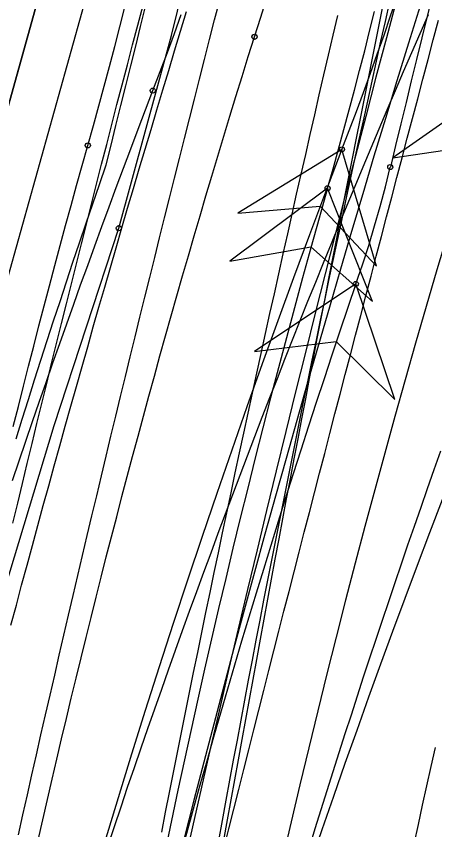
# Model space of a CAD drawing. Extents: x -14 to 1565148, y -25 to 642856.
# Drawn here: x 1564899.42 to 1564906.28, y 636619.49 to 636632.84 of the extents above; entities that cross this region are included whole.
import ezdxf

# ---------------------------------------------------------------- set-up
doc = ezdxf.new("R2010")
doc.units = 0
for name, color, linetype in [('GE_P_Alignment_100_Stations', 7, 'Continuous'), ('GE_X_Alignment', 7, 'Continuous'), ('MT_P_Work_Area', 7, 'Continuous'), ('PM_P_Edge_Line', 7, 'Continuous'), ('PV_P_EOP', 7, 'Continuous'), ('TR_Turning_Path26', 7, 'Continuous'), ('TR_Turning_Path28', 7, 'Continuous'), ('TR_Turning_Path28 - Copy-1', 7, 'Continuous'), ('TR_Turning_Path29', 7, 'Continuous')]:
    doc.layers.add(name, color=color, linetype=linetype)

msp = doc.modelspace()

# ---------------------------------------------------------------- linework, layer by layer
at = {"layer": 'GE_P_Alignment_100_Stations'}
for points in [[(1564901.103, 636629.36), (1564901.965, 636632.523), (1564902.763, 636635.768), (1564903.576, 636639.01), (1564904.404, 636642.248), (1564905.246, 636645.482), (1564906.103, 636648.712), (1564906.974, 636651.939), (1564907.504, 636653.873)], [(1564899.417, 636625.906), (1564899.518, 636626.229), (1564899.62, 636626.552), (1564899.722, 636626.874), (1564899.826, 636627.196), (1564899.929, 636627.518), (1564900.034, 636627.839), (1564900.139, 636628.16), (1564900.245, 636628.481), (1564900.351, 636628.801), (1564900.458, 636629.121), (1564900.566, 636629.441), (1564900.675, 636629.76), (1564900.784, 636630.079), (1564900.893, 636630.398), (1564900.976, 636630.722), (1564901.056, 636631.048), (1564901.137, 636631.373), (1564901.218, 636631.697), (1564901.299, 636632.022), (1564901.38, 636632.347), (1564901.461, 636632.671), (1564901.542, 636632.996)], [(1564904.991, 636628.446), (1564905.099, 636628.762), (1564905.202, 636629.079), (1564905.299, 636629.398), (1564905.39, 636629.718), (1564905.476, 636630.04), (1564905.556, 636630.364)], [(1564894.476, 636602.28), (1564894.597, 636602.932), (1564895.161, 636606.283), (1564895.798, 636609.63), (1564896.505, 636612.963), (1564897.284, 636616.28), (1564898.134, 636619.58), (1564899.054, 636622.862), (1564900.044, 636626.122), (1564901.103, 636629.361)], [(1564904.991, 636628.446), (1564903.327, 636627.337), (1564904.669, 636627.5), (1564905.633, 636626.552), (1564904.991, 636628.446)]]:
    msp.add_lwpolyline(points, dxfattribs=at)
msp.add_lwpolyline([(1564904.991, 636628.446), (1564903.327, 636627.337), (1564904.669, 636627.5), (1564905.633, 636626.552)], close=True, dxfattribs=at)
for centre in [(1564905.556, 636630.364), (1564905.556, 636630.364), (1564901.103, 636629.361), (1564901.103, 636629.36), (1564904.991, 636628.446), (1564904.991, 636628.446)]:
    msp.add_circle(centre, 0.0417, dxfattribs=at)
for centre, radius, start, end in [((1565621.788, 636457.187), 736.87, 164.598138, 166.407357), ((1565052.175, 636578.162), 155.536, 161.13776, 170.80813)]:
    msp.add_arc(centre, radius, start, end, dxfattribs=at)
at = {"layer": 'GE_X_Alignment'}
msp.add_line((1564926.086, 636727.225), (1564895.969, 636619.491), dxfattribs=at)
at = {"layer": 'MT_P_Work_Area'}
for points in [[(1564900.922, 636619.222), (1564901.03, 636619.545), (1564901.139, 636619.867), (1564901.248, 636620.189), (1564901.358, 636620.511), (1564901.469, 636620.832), (1564901.581, 636621.154), (1564901.693, 636621.475), (1564901.806, 636621.796), (1564901.919, 636622.116), (1564902.034, 636622.437), (1564902.149, 636622.757), (1564902.264, 636623.077), (1564902.381, 636623.397), (1564902.497, 636623.716), (1564902.615, 636624.035), (1564902.733, 636624.354), (1564902.852, 636624.673), (1564902.972, 636624.991), (1564903.092, 636625.309), (1564903.213, 636625.627), (1564903.335, 636625.945), (1564903.457, 636626.262), (1564903.58, 636626.58), (1564903.704, 636626.896), (1564903.828, 636627.213), (1564903.953, 636627.529), (1564904.079, 636627.846), (1564904.206, 636628.161), (1564904.333, 636628.477), (1564904.46, 636628.792), (1564904.589, 636629.107), (1564904.718, 636629.422), (1564904.847, 636629.736), (1564904.978, 636630.051), (1564905.109, 636630.365), (1564905.24, 636630.678), (1564905.373, 636630.992), (1564905.506, 636631.305), (1564905.639, 636631.617), (1564905.774, 636631.93), (1564905.909, 636632.242), (1564906.044, 636632.554), (1564906.181, 636632.866)], [(1564902.826, 636619.178), (1564902.907, 636619.503), (1564902.988, 636619.828), (1564903.07, 636620.153), (1564903.152, 636620.478), (1564903.234, 636620.803), (1564903.316, 636621.128), (1564903.398, 636621.453), (1564903.481, 636621.777), (1564903.563, 636622.102), (1564903.646, 636622.426), (1564903.729, 636622.75), (1564903.812, 636623.075), (1564903.895, 636623.399), (1564903.978, 636623.723), (1564904.062, 636624.047), (1564904.145, 636624.371), (1564904.229, 636624.695), (1564904.313, 636625.019), (1564904.397, 636625.342), (1564904.481, 636625.666), (1564904.565, 636625.99), (1564904.649, 636626.313), (1564904.733, 636626.637), (1564904.817, 636626.96), (1564904.902, 636627.283), (1564904.986, 636627.607), (1564905.071, 636627.93), (1564905.156, 636628.253), (1564905.24, 636628.576), (1564905.325, 636628.899), (1564905.41, 636629.222), (1564905.495, 636629.545), (1564905.58, 636629.868), (1564905.665, 636630.191), (1564905.75, 636630.513), (1564905.835, 636630.836), (1564905.92, 636631.159), (1564906.006, 636631.482), (1564906.091, 636631.804), (1564906.176, 636632.127), (1564906.262, 636632.449), (1564906.347, 636632.772)]]:
    msp.add_lwpolyline(points, dxfattribs=at)
msp.add_arc((1565053.64, 636568.192), 157.778, 155.99945, 182.74981, dxfattribs=at)
at = {"layer": 'PM_P_Edge_Line'}
msp.add_lwpolyline([(1564899.334, 636622.847), (1564899.422, 636623.175), (1564899.509, 636623.502), (1564899.598, 636623.829), (1564899.686, 636624.156), (1564899.775, 636624.482), (1564899.864, 636624.809), (1564899.954, 636625.135), (1564900.044, 636625.461), (1564900.134, 636625.788), (1564900.225, 636626.114), (1564900.316, 636626.439), (1564900.408, 636626.765), (1564900.499, 636627.09), (1564900.592, 636627.416), (1564900.684, 636627.741), (1564900.777, 636628.066), (1564900.871, 636628.391), (1564900.964, 636628.715), (1564901.059, 636629.04), (1564901.153, 636629.364), (1564901.248, 636629.688), (1564901.343, 636630.012), (1564901.439, 636630.335), (1564901.534, 636630.659), (1564901.631, 636630.982), (1564901.727, 636631.305), (1564901.824, 636631.628), (1564901.922, 636631.95), (1564902.019, 636632.273), (1564902.117, 636632.595), (1564902.215, 636632.917)], dxfattribs=at)
msp.add_arc((1565173.963, 636549.697), 280.574, 158.77151, 167.20801, dxfattribs=at)
at = {"layer": 'PV_P_EOP'}
for p, q in [((1564895.969, 636619.491), (1564926.086, 636727.225)), ((1564896.692, 636619.289), (1564926.808, 636727.023))]:
    msp.add_line(p, q, dxfattribs=at)
at = {"layer": 'TR_Turning_Path26'}
for points in [[(1564904.762, 636630.654), (1564904.882, 636630.965), (1564905, 636631.277), (1564905.116, 636631.589), (1564905.23, 636631.902), (1564905.343, 636632.216), (1564905.453, 636632.53), (1564905.562, 636632.846), (1564905.668, 636633.162), (1564905.772, 636633.478), (1564905.874, 636633.795), (1564905.974, 636634.113), (1564906.072, 636634.432)], [(1564899.458, 636619.408), (1564899.531, 636619.736), (1564899.604, 636620.064), (1564899.678, 636620.391), (1564899.752, 636620.719), (1564899.826, 636621.047), (1564899.901, 636621.374), (1564899.975, 636621.701), (1564900.051, 636622.028), (1564900.126, 636622.355), (1564900.202, 636622.682), (1564900.278, 636623.009), (1564900.354, 636623.336), (1564900.431, 636623.663), (1564900.507, 636623.99), (1564900.585, 636624.316), (1564900.662, 636624.643), (1564900.74, 636624.969), (1564900.818, 636625.295), (1564900.896, 636625.622), (1564900.974, 636625.948), (1564901.053, 636626.274), (1564901.132, 636626.6), (1564901.211, 636626.926), (1564901.29, 636627.252), (1564901.37, 636627.577), (1564901.45, 636627.903), (1564901.53, 636628.229), (1564901.61, 636628.554), (1564901.691, 636628.88), (1564901.772, 636629.205), (1564901.853, 636629.53), (1564901.934, 636629.855), (1564902.016, 636630.18), (1564902.097, 636630.506), (1564902.179, 636630.831), (1564902.261, 636631.155), (1564902.344, 636631.48), (1564902.426, 636631.805), (1564902.509, 636632.13), (1564902.592, 636632.454), (1564902.675, 636632.779), (1564902.758, 636633.103)], [(1564901.661, 636631.618), (1564901.781, 636631.932), (1564901.899, 636632.244), (1564902.014, 636632.555), (1564902.128, 636632.867)], [(1564899.36, 636625.22), (1564899.469, 636625.543), (1564899.578, 636625.864), (1564899.688, 636626.186), (1564899.799, 636626.508), (1564899.91, 636626.829), (1564900.022, 636627.15), (1564900.135, 636627.471), (1564900.248, 636627.791), (1564900.363, 636628.112), (1564900.477, 636628.432), (1564900.593, 636628.751), (1564900.709, 636629.071), (1564900.825, 636629.39), (1564900.943, 636629.71), (1564901.061, 636630.028), (1564901.18, 636630.347), (1564901.299, 636630.665), (1564901.419, 636630.983), (1564901.54, 636631.301), (1564901.661, 636631.619)], [(1564904.762, 636630.654), (1564903.057, 636629.608), (1564904.404, 636629.72), (1564905.33, 636628.736), (1564904.762, 636630.654)], [(1564904.23, 636619.197), (1564904.326, 636619.509), (1564904.423, 636619.821), (1564904.52, 636620.133), (1564904.618, 636620.444), (1564904.717, 636620.756), (1564904.817, 636621.067), (1564904.917, 636621.377), (1564905.017, 636621.688), (1564905.119, 636621.998), (1564905.221, 636622.309), (1564905.323, 636622.619), (1564905.427, 636622.928), (1564905.531, 636623.238), (1564905.635, 636623.547), (1564905.74, 636623.856), (1564905.846, 636624.165), (1564905.953, 636624.474), (1564906.06, 636624.782), (1564906.168, 636625.091), (1564906.276, 636625.399), (1564906.385, 636625.706)]]:
    msp.add_lwpolyline(points, dxfattribs=at)
msp.add_lwpolyline([(1564904.762, 636630.654), (1564903.057, 636629.608), (1564904.404, 636629.72), (1564905.33, 636628.736)], close=True, dxfattribs=at)
for centre in [(1564901.661, 636631.618), (1564901.661, 636631.619), (1564904.762, 636630.654), (1564904.762, 636630.654)]:
    msp.add_circle(centre, 0.0417, dxfattribs=at)
msp.add_arc((1565054.322, 636573.101), 160.252, 158.95242, 176.11132, dxfattribs=at)
at = {"layer": 'TR_Turning_Path28'}
for points in [[(1564902.828, 636619.321), (1564902.887, 636619.651), (1564902.946, 636619.98), (1564903.005, 636620.31), (1564903.065, 636620.639), (1564903.125, 636620.969), (1564903.184, 636621.298), (1564903.245, 636621.627), (1564903.305, 636621.957), (1564903.365, 636622.286), (1564903.426, 636622.615), (1564903.487, 636622.944), (1564903.548, 636623.274), (1564903.609, 636623.603), (1564903.67, 636623.932), (1564903.732, 636624.261), (1564903.794, 636624.59), (1564903.856, 636624.919), (1564903.918, 636625.248), (1564903.98, 636625.577), (1564904.043, 636625.906), (1564904.105, 636626.235), (1564904.168, 636626.563), (1564904.231, 636626.892), (1564904.294, 636627.221), (1564904.358, 636627.55), (1564904.421, 636627.878), (1564904.485, 636628.207), (1564904.549, 636628.535), (1564904.613, 636628.864), (1564904.677, 636629.193), (1564904.741, 636629.521), (1564904.806, 636629.849), (1564904.871, 636630.178), (1564904.936, 636630.506), (1564905.001, 636630.835), (1564905.066, 636631.163), (1564905.131, 636631.491), (1564905.197, 636631.819), (1564905.263, 636632.148), (1564905.329, 636632.476), (1564905.395, 636632.804), (1564905.461, 636633.132)], [(1564903.329, 636632.5), (1564903.431, 636632.823), (1564903.53, 636633.143)], [(1564899.782, 636619.32), (1564899.857, 636619.653), (1564899.933, 636619.985), (1564900.01, 636620.318), (1564900.087, 636620.651), (1564900.165, 636620.983), (1564900.244, 636621.315), (1564900.323, 636621.647), (1564900.403, 636621.979), (1564900.484, 636622.31), (1564900.565, 636622.642), (1564900.648, 636622.973), (1564900.73, 636623.304), (1564900.814, 636623.635), (1564900.898, 636623.966), (1564900.983, 636624.297), (1564901.069, 636624.627), (1564901.155, 636624.957), (1564901.242, 636625.288), (1564901.33, 636625.617), (1564901.418, 636625.947), (1564901.507, 636626.277), (1564901.597, 636626.606), (1564901.687, 636626.935), (1564901.778, 636627.264), (1564901.87, 636627.593), (1564901.963, 636627.921), (1564902.056, 636628.25), (1564902.15, 636628.578), (1564902.244, 636628.906), (1564902.339, 636629.234), (1564902.435, 636629.561), (1564902.532, 636629.889), (1564902.629, 636630.216), (1564902.727, 636630.543), (1564902.826, 636630.87), (1564902.925, 636631.196), (1564903.025, 636631.523), (1564903.126, 636631.849), (1564903.227, 636632.175), (1564903.33, 636632.501)], [(1564907.236, 636631.663), (1564905.597, 636630.517), (1564906.934, 636630.71), (1564907.919, 636629.784), (1564907.236, 636631.663)]]:
    msp.add_lwpolyline(points, dxfattribs=at)
msp.add_lwpolyline([(1564907.236, 636631.663), (1564905.597, 636630.517), (1564906.934, 636630.71), (1564907.919, 636629.784)], close=True, dxfattribs=at)
for centre in [(1564903.33, 636632.501), (1564903.329, 636632.5)]:
    msp.add_circle(centre, 0.0417, dxfattribs=at)
msp.add_arc((1565059.003, 636583.538), 159.215, 162.4061, 176.78782, dxfattribs=at)
at = {"layer": 'TR_Turning_Path28 - Copy-1'}
for points in [[(1564900.594, 636630.719), (1564900.686, 636631.045), (1564900.776, 636631.369), (1564900.865, 636631.693), (1564900.952, 636632.016), (1564901.037, 636632.34), (1564901.121, 636632.663), (1564901.203, 636632.987)], [(1564904.527, 636630.016), (1564904.618, 636630.337), (1564904.708, 636630.658), (1564904.796, 636630.979), (1564904.883, 636631.301), (1564904.969, 636631.623), (1564905.053, 636631.946), (1564905.136, 636632.269), (1564905.217, 636632.592), (1564905.296, 636632.916)], [(1564901.806, 636619.448), (1564901.871, 636619.776), (1564901.935, 636620.104), (1564902, 636620.432), (1564902.066, 636620.76), (1564902.131, 636621.088), (1564902.197, 636621.415), (1564902.263, 636621.743), (1564902.33, 636622.071), (1564902.397, 636622.399), (1564902.464, 636622.726), (1564902.532, 636623.054), (1564902.6, 636623.381), (1564902.668, 636623.709), (1564902.737, 636624.036), (1564902.806, 636624.363), (1564902.875, 636624.69), (1564902.944, 636625.018), (1564903.014, 636625.345), (1564903.084, 636625.672), (1564903.154, 636625.999), (1564903.225, 636626.326), (1564903.296, 636626.653), (1564903.367, 636626.98), (1564903.439, 636627.306), (1564903.51, 636627.633), (1564903.582, 636627.96), (1564903.655, 636628.286), (1564903.727, 636628.613), (1564903.8, 636628.939), (1564903.873, 636629.266), (1564903.946, 636629.592), (1564904.02, 636629.918), (1564904.094, 636630.245), (1564904.168, 636630.571), (1564904.242, 636630.897), (1564904.317, 636631.223), (1564904.391, 636631.549), (1564904.467, 636631.875), (1564904.542, 636632.201), (1564904.617, 636632.527), (1564904.693, 636632.852)], [(1564899.372, 636626.105), (1564899.455, 636626.436), (1564899.538, 636626.767), (1564899.622, 636627.097), (1564899.707, 636627.427), (1564899.793, 636627.757), (1564899.879, 636628.087), (1564899.966, 636628.417), (1564900.054, 636628.747), (1564900.142, 636629.076), (1564900.231, 636629.405), (1564900.321, 636629.734), (1564900.411, 636630.063), (1564900.503, 636630.391), (1564900.595, 636630.719)], [(1564904.527, 636630.016), (1564902.923, 636628.821), (1564904.255, 636629.054), (1564905.266, 636628.158), (1564904.527, 636630.016)], [(1564905.949, 636619.261), (1564906.017, 636619.578), (1564906.085, 636619.894), (1564906.155, 636620.21), (1564906.224, 636620.526), (1564906.295, 636620.842)]]:
    msp.add_lwpolyline(points, dxfattribs=at)
msp.add_lwpolyline([(1564904.527, 636630.016), (1564902.923, 636628.821), (1564904.255, 636629.054), (1564905.266, 636628.158)], close=True, dxfattribs=at)
for centre in [(1564900.595, 636630.719), (1564900.594, 636630.719), (1564904.527, 636630.016), (1564904.527, 636630.016)]:
    msp.add_circle(centre, 0.0417, dxfattribs=at)
msp.add_arc((1565051.625, 636588.231), 152.918, 164.14187, 176.34438, dxfattribs=at)
at = {"layer": 'TR_Turning_Path29'}
for points in [[(1564899.366, 636624.518), (1564899.444, 636624.846), (1564899.523, 636625.174), (1564899.602, 636625.502), (1564899.681, 636625.829), (1564899.76, 636626.157), (1564899.84, 636626.485), (1564899.92, 636626.812), (1564900.001, 636627.139), (1564900.081, 636627.467), (1564900.162, 636627.794), (1564900.244, 636628.121), (1564900.325, 636628.448), (1564900.407, 636628.775), (1564900.489, 636629.102), (1564900.572, 636629.429), (1564900.655, 636629.756), (1564900.738, 636630.083), (1564900.821, 636630.41), (1564900.905, 636630.736), (1564900.989, 636631.063), (1564901.073, 636631.389), (1564901.158, 636631.715), (1564901.243, 636632.042), (1564901.328, 636632.368), (1564901.414, 636632.694), (1564901.5, 636633.02)], [(1564902.746, 636619.314), (1564902.806, 636619.644), (1564902.865, 636619.973), (1564902.926, 636620.302), (1564902.986, 636620.631), (1564903.047, 636620.959), (1564903.108, 636621.288), (1564903.17, 636621.617), (1564903.232, 636621.945), (1564903.295, 636622.274), (1564903.357, 636622.602), (1564903.421, 636622.93), (1564903.484, 636623.259), (1564903.548, 636623.587), (1564903.613, 636623.915), (1564903.677, 636624.243), (1564903.742, 636624.571), (1564903.808, 636624.899), (1564903.874, 636625.227), (1564903.94, 636625.555), (1564904.006, 636625.883), (1564904.073, 636626.211), (1564904.14, 636626.538), (1564904.208, 636626.866), (1564904.275, 636627.194), (1564904.343, 636627.521), (1564904.412, 636627.849), (1564904.481, 636628.176), (1564904.55, 636628.503), (1564904.619, 636628.831), (1564904.689, 636629.158), (1564904.759, 636629.485), (1564904.829, 636629.812), (1564904.9, 636630.139), (1564904.971, 636630.466), (1564905.042, 636630.793), (1564905.114, 636631.12), (1564905.186, 636631.447), (1564905.258, 636631.773), (1564905.33, 636632.1), (1564905.403, 636632.427), (1564905.476, 636632.753), (1564905.549, 636633.08)]]:
    msp.add_lwpolyline(points, dxfattribs=at)
msp.add_arc((1565256.127, 636539.493), 362.757, 158.08889, 171.57273, dxfattribs=at)

doc.saveas('drawing.dxf')
